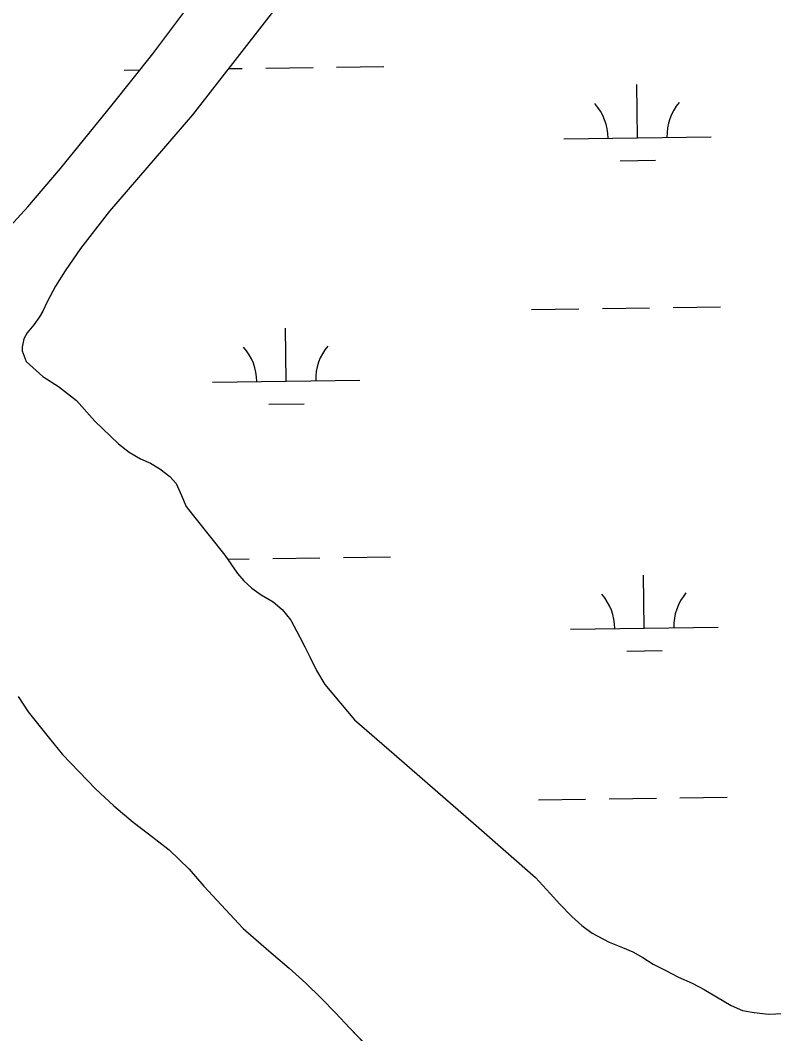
# Model space of a CAD drawing. Extents: x 3767014 to 3805179, y 361544 to 387384.
# Drawn here: x 3785786 to 3786297, y 369279 to 369967 of the extents above; entities that cross this region are included whole.
import ezdxf

# ---------------------------------------------------------------- set-up
doc = ezdxf.new("R2010")
doc.units = 0
for name, color, linetype in [('V-RIVR-EDGE', 7, 'Continuous'), ('V-TOPO-SHOR', 7, 'Continuous'), ('V-WETL-SWMP', 7, 'Continuous')]:
    doc.layers.add(name, color=color, linetype=linetype)

msp = doc.modelspace()

# ---------------------------------------------------------------- linework, layer by layer
at = {"layer": 'V-RIVR-EDGE'}
msp.add_spline([(3785266.865, 377529.211), (3785342.8, 377494.248), (3785391.258, 377467.439), (3785439.72, 377442.249), (3785475.246, 377418.707), (3785525.316, 377389.469), (3785575.383, 377359.422), (3785621.413, 377331.811), (3785722.351, 377269.288), (3785796.661, 377231.094), (3785852.385, 377199.415), (3785928.324, 377166.069), (3785964.678, 377149.804), (3786028.506, 377124.576), (3786060.018, 377113.175), (3786092.316, 377092.068), (3786117.34, 377073.405), (3786135.083, 377053.143), (3786154.458, 377039.347), (3786176.258, 377024.735), (3786206.946, 377006.867), (3786256.211, 376979.248), (3786328.098, 376942.677), (3786374.949, 376919.917), (3786491.265, 376862.208), (3786553.467, 376833.749), (3786619.713, 376805.279), (3786729.589, 376759.718), (3786796.656, 376736.099), (3786845.136, 376718.187), (3786867.767, 376712.469), (3787003.51, 376661.992), (3787089.16, 376631.048), (3787163.496, 376603.367), (3787230.559, 376578.13), (3787257.223, 376568.359), (3787300.044, 376551.27), (3787354.992, 376532.533), (3787409.127, 376512.181), (3787544.074, 376466.558), (3787612.756, 376442.126), (3787657.197, 376425.841), (3787730.724, 376398.162), (3787781.63, 376380.244), (3787834.96, 376361.511), (3787891.524, 376341.961), (3787940, 376322.432), (3787998.976, 376297.215), (3788050.697, 376281.721), (3788117.768, 376259.719), (3788176.757, 376240.164), (3788221.198, 376223.879), (3788259.981, 376209.226), (3788406.252, 376164.383), (3788541.215, 376125.23), (3788606.67, 376104.041), (3788679.39, 376077.173), (3788748.889, 376055.974), (3788871.693, 376005.528), (3788969.454, 375966.467), (3789047.013, 375933.926), (3789119.723, 375903.014), (3789155.253, 375881.09), (3789182.716, 375867.274), (3789214.225, 375854.256), (3789257.04, 375834.74), (3789281.286, 375828.21), (3789303.105, 375821.686), (3789328.955, 375809.491), (3789367.724, 375789.177), (3789414.577, 375767.225), (3789468.708, 375745.255), (3789509.105, 375728.981), (3789555.157, 375710.266), (3789585.849, 375694.015), (3789620.578, 375675.328), (3789681.97, 375646.062), (3789753.859, 375610.3), (3789792.633, 375591.603), (3789842.712, 375566.408), (3789897.64, 375539.584), (3789938.019, 375516.03), (3789968.727, 375506.25), (3790004.289, 375497.265), (3790030.972, 375494.773), (3790047.128, 375487.455), (3790077.007, 375469.589), (3790124.633, 375433.077), (3790192.442, 375382.768), (3790252.165, 375332.478), (3790290.91, 375302.459), (3790337.741, 375271.611), (3790406.357, 375220.491), (3790469.329, 375175.855), (3790570.248, 375106.054), (3790647.751, 375050.868), (3790691.367, 375028.115), (3790744.667, 374997.251), (3790806.838, 374955.852), (3790873.863, 374915.249), (3790932, 374877.903), (3791002.231, 374825.97), (3791052.265, 374782.175), (3791082.927, 374753.793), (3791131.331, 374705.149), (3791170.05, 374664.616), (3791192.631, 374638.681), (3791220.891, 374620.01), (3791288.67, 374557.569), (3791322.577, 374533.223), (3791362.944, 374504.817), (3791396.042, 374480.473), (3791434.785, 374449.645), (3791482.407, 374411.517), (3791534.052, 374365.291), (3791646.192, 374254.216), (3791707.514, 374196.644), (3791738.968, 374161.791), (3791773.65, 374123.694), (3791803.497, 374092.888), (3791829.321, 374070.18), (3791830.912, 374059.662), (3791837.316, 374032.958), (3791849.409, 374017.562), (3791884.123, 373992.405), (3791930.977, 373971.262), (3791954.393, 373955.838), (3791993.134, 373924.202), (3792026.979, 373874.785), (3792047.912, 373836.722), (3792063.186, 373799.482), (3792086.509, 373746.857), (3792112.249, 373690.181), (3792141.261, 373648.864), (3792158.993, 373624.558), (3792177.552, 373607.528), (3792214.702, 373586.409), (3792255.083, 373563.665), (3792301.119, 373538.48), (3792346.34, 373510.871), (3792382.671, 373485.71), (3792422.225, 373455.689), (3792479.537, 373411.875), (3792548.144, 373356.711), (3792619.168, 373298.307), (3792672.431, 373252.077), (3792709.534, 373212.357), (3792750.656, 373162.113), (3792839.385, 373068.08), (3792888.572, 373008.92), (3792945.027, 372945.699), (3792999.062, 372884.91), (3793053.898, 372820.884), (3793149.89, 372720.363), (3793208.761, 372653.092), (3793261.195, 372598.777), (3793315.232, 372538.796), (3793358.792, 372493.399), (3793409.592, 372432.618), (3793462.809, 372367.787), (3793498.283, 372323.219), (3793536.997, 372280.26), (3793578.124, 372232.443), (3793604.724, 372196.792), (3793668.438, 372125.466), (3793703.128, 372090.604), (3793760.41, 372034.66), (3793806.384, 371984.404), (3793839.438, 371942.268), (3793939.427, 371823.136), (3793981.333, 371763.186), (3794029.674, 371688.662), (3794050.609, 371651.408), (3794073.177, 371620.62), (3794178.796, 371488.535), (3794237.625, 371404.28), (3794268.243, 371358.106), (3794301.293, 371314.353), (3794332.724, 371269.794), (3794395.613, 371192), (3794429.476, 371149.862), (3794472.201, 371093.953), (3794523.788, 371024.274), (3794601.175, 370922.181), (3794640.679, 370871.942), (3794687.421, 370805.509), (3794733.389, 370752.828), (3794829.339, 370635.323), (3794895.463, 370557.521), (3794959.948, 370470.826), (3795013.158, 370403.569), (3795070.394, 370329.023), (3795159.854, 370203.448), (3795225.98, 370126.454), (3795296.13, 370041.363), (3795379.18, 369940.065), (3795459.001, 369841.201), (3795508.163, 369772.337), (3795554.103, 369708.333), (3795661.315, 369566.538), (3795715.338, 369500.897), (3795762.105, 369444.169), (3795798.366, 369390.703), (3795915.247, 369234.327), (3795963.601, 369165.465), (3796028.082, 369077.153), (3796043.387, 369052.853), (3796054.672, 369037.459), (3796077.242, 369007.48), (3796148.213, 368927.239), (3796183.677, 368878.627), (3796226.382, 368814.631), (3796275.531, 368740.105), (3796314.222, 368688.25), (3796353.714, 368633.158), (3796401.268, 368567.533), (3796456.873, 368487.33), (3796513.292, 368409.551), (3796545.533, 368365.8), (3796626.113, 368246.716), (3796670.449, 368188.377), (3796704.298, 368140.578), (3796751.041, 368074.145), (3796787.308, 368023.105), (3796838.907, 367958.278), (3796844.528, 367942.09), (3796845.295, 367925.104), (3796846.094, 367921.059), (3796852.559, 367919.425), (3796863.071, 367918.59), (3796875.166, 367904.003), (3796903.398, 367874.01), (3796931.629, 367844.017), (3796952.579, 367812.424), (3796982.392, 367767.87), (3797007.371, 367730.606), (3797037.194, 367690.095), (3797062.185, 367657.684), (3797075.869, 367631.77), (3797095.223, 367609.078), (3797126.665, 367569.372), (3797156.484, 367527.244), (3797212.099, 367451.085), (3797254.808, 367388.706), (3797302.183, 367327.228)], degree=3, dxfattribs=at)
at = {"layer": 'V-TOPO-SHOR'}
for points in [[(3786145.632, 370219.451), (3786122.207, 370188.199), (3786063.802, 370109.637), (3785983.18, 370006.312), (3785902.665, 369902.789), (3785846.513, 369837.487), (3785826.695, 369812.086), (3785816.348, 369797.041), (3785809.758, 369786.555), (3785804.068, 369775.795), (3785801.242, 369769.672), (3785798.961, 369765.645), (3785795.022, 369760.288), (3785790.593, 369754.819), (3785788.407, 369750.893), (3785787.256, 369745.208), (3785787.322, 369742.63), (3785789.976, 369735.55), (3785801.142, 369725.238)], [(3785674.401, 369765.006), (3785689.593, 369768.756), (3785696.413, 369769.917), (3785702.744, 369770.767), (3785709.367, 369771.826), (3785717.348, 369774.206), (3785727.721, 369780.219), (3785737.568, 369787.409), (3785760.024, 369806.425), (3785776.842, 369824.703), (3785790.949, 369840.237), (3785813.229, 369866.394), (3785848.19, 369909.64), (3785875.922, 369944.167), (3785897.443, 369972.987)], [(3785801.142, 369725.238), (3785811.787, 369718.547), (3785824.069, 369708.959), (3785836.464, 369694.965), (3785852.614, 369679.496), (3785859.805, 369673.897), (3785867.456, 369669.383), (3785874.19, 369666.415), (3785880.649, 369662.657), (3785887.342, 369657.339), (3785891.571, 369652.643), (3785895.299, 369644.508), (3785898.321, 369637.139), (3785903.472, 369630.803), (3785924.603, 369604.097), (3785933.234, 369591.674), (3785937.473, 369586.588), (3785942.982, 369581.63), (3785949.364, 369577.088), (3785957.314, 369572.388), (3785963.612, 369567.253), (3785969.471, 369560.053), (3785975.535, 369548.449), (3785978.832, 369541.87), (3785982.23, 369535.196), (3785986.867, 369525.908), (3785992.488, 369516.35), (3786012.569, 369492.458), (3786039.494, 369469.029), (3786095.142, 369420.748), (3786135.39, 369385.405), (3786145.355, 369374.485), (3786151.7, 369367.395), (3786159.937, 369359.076), (3786166.65, 369352.975), (3786173.732, 369347.763), (3786185.248, 369341.486), (3786194.251, 369337.888), (3786201.372, 369335.027), (3786208.129, 369331.178), (3786215.098, 369326.552), (3786223.128, 369322.636), (3786232.162, 369317.766), (3786241.466, 369313.785), (3786249.705, 369309.384), (3786258.149, 369304.597), (3786268.092, 369298.574), (3786275.717, 369295.14), (3786283.485, 369293.96), (3786293.309, 369292.733), (3786307.983, 369293.391)], [(3785784.608, 369508.158), (3785791.35, 369497.904), (3785797.545, 369489.896), (3785805.76, 369479.679), (3785814.677, 369468.89), (3785836.98, 369445.553), (3785849.45, 369434.162), (3785862.41, 369422.98), (3785872.826, 369415.175), (3785886.859, 369404.216), (3785900.355, 369391.082), (3785910.47, 369379.634), (3785937.035, 369350.896), (3785954.414, 369335.792), (3785968.177, 369323.844), (3785979.537, 369313.705), (3785989.91, 369303.639), (3785999.792, 369293.659), (3786009.386, 369283.278), (3786028.961, 369262.921)]]:
    msp.add_lwpolyline(points, dxfattribs=at)
at = {"layer": 'V-WETL-SWMP'}
for p, q in [((3785856.476, 369933.147), (3785867.189, 369933.296)), ((3785927.037, 369934.127), (3785936.469, 369934.258)), ((3785952.467, 369934.481), (3785984.464, 369934.925)), ((3786000.462, 369935.147), (3786032.459, 369935.592)), ((3786204.464, 369887.234), (3786203.964, 369923.231)), ((3786154.468, 369886.54), (3786254.459, 369887.929)), ((3786192.679, 369871.638), (3786216.677, 369871.971)), ((3786132.666, 369770.794), (3786164.663, 369771.238)), ((3786180.661, 369771.461), (3786212.658, 369771.905)), ((3786228.657, 369772.127), (3786260.654, 369772.572)), ((3785966.263, 369722.048), (3785965.763, 369758.044)), ((3785916.268, 369721.353), (3786016.258, 369722.742)), ((3785954.478, 369706.452), (3785978.476, 369706.785)), ((3785926.468, 369601.413), (3785941.089, 369601.616)), ((3785957.088, 369601.838), (3785989.085, 369602.282)), ((3786005.083, 369602.505), (3786037.08, 369602.949)), ((3786209.084, 369554.592), (3786208.584, 369590.588)), ((3786159.089, 369553.897), (3786259.079, 369555.286)), ((3786197.3, 369538.995), (3786221.297, 369539.329)), ((3785784.609, 369508.158), (3785791.35, 369497.904)), ((3785791.35, 369497.904), (3785797.545, 369489.897)), ((3785797.545, 369489.897), (3785805.76, 369479.679)), ((3785805.76, 369479.679), (3785814.677, 369468.889)), ((3785814.677, 369468.889), (3785836.979, 369445.552)), ((3785836.979, 369445.552), (3785849.451, 369434.161)), ((3786137.287, 369438.151), (3786169.284, 369438.596)), ((3786185.282, 369438.818), (3786217.279, 369439.262)), ((3786233.277, 369439.485), (3786265.274, 369439.929)), ((3785849.451, 369434.161), (3785862.409, 369422.979)), ((3785862.409, 369422.979), (3785872.825, 369415.175)), ((3785872.825, 369415.175), (3785886.859, 369404.217)), ((3785886.859, 369404.217), (3785900.356, 369391.082)), ((3785900.356, 369391.082), (3785910.47, 369379.633)), ((3785910.47, 369379.633), (3785937.034, 369350.896)), ((3785937.034, 369350.896), (3785954.414, 369335.792)), ((3785954.414, 369335.792), (3785968.177, 369323.844)), ((3785968.177, 369323.844), (3785979.536, 369313.704)), ((3785979.536, 369313.704), (3785989.91, 369303.638)), ((3785989.91, 369303.638), (3785999.791, 369293.658)), ((3785999.791, 369293.658), (3786009.386, 369283.278)), ((3786009.386, 369283.278), (3786028.961, 369262.92))]:
    msp.add_line(p, q, dxfattribs=at)
for points in [[(3785983.181, 370006.312), (3785902.665, 369902.79), (3785846.514, 369837.486), (3785826.695, 369812.085), (3785816.348, 369797.041), (3785809.758, 369786.556), (3785804.069, 369775.796), (3785801.243, 369769.672), (3785798.96, 369765.645), (3785795.023, 369760.288), (3785790.593, 369754.819), (3785788.407, 369750.894), (3785787.257, 369745.208), (3785787.321, 369742.629), (3785789.977, 369735.549), (3785801.142, 369725.238), (3785811.787, 369718.547), (3785824.07, 369708.958), (3785836.463, 369694.964), (3785852.614, 369679.497), (3785859.804, 369673.896), (3785867.457, 369669.383), (3785874.19, 369666.415), (3785880.649, 369662.657), (3785887.343, 369657.338), (3785891.572, 369652.643), (3785895.299, 369644.508), (3785898.322, 369637.139), (3785903.473, 369630.802), (3785924.603, 369604.096), (3785933.234, 369591.674), (3785937.474, 369586.588), (3785942.983, 369581.631), (3785949.363, 369577.087), (3785957.315, 369572.387), (3785963.612, 369567.253), (3785969.471, 369560.052), (3785975.536, 369548.449), (3785978.832, 369541.87), (3785982.229, 369535.196), (3785986.866, 369525.908), (3785992.489, 369516.351), (3786012.57, 369492.459), (3786039.495, 369469.03), (3786095.143, 369420.748), (3786135.389, 369385.405), (3786145.355, 369374.486), (3786151.7, 369367.395), (3786159.937, 369359.077), (3786166.65, 369352.975), (3786173.733, 369347.763), (3786185.249, 369341.485), (3786194.251, 369337.887), (3786201.373, 369335.027), (3786208.128, 369331.178), (3786215.098, 369326.551), (3786223.128, 369322.636), (3786232.162, 369317.766), (3786241.466, 369313.784), (3786249.704, 369309.384), (3786258.148, 369304.598), (3786268.091, 369298.575), (3786275.717, 369295.14), (3786283.484, 369293.96), (3786293.308, 369292.734), (3786307.983, 369293.39)], [(3785776.842, 369824.704), (3785790.949, 369840.238), (3785813.23, 369866.395), (3785848.19, 369909.639), (3785875.922, 369944.168), (3785897.442, 369972.986)]]:
    msp.add_lwpolyline(points, dxfattribs=at)
for centre, start, end in [((3786149.219, 369886.942), 0.024038, 41.567696), ((3786259.695, 369888.476), 140.024034, 181.567692), ((3785911.019, 369721.755), 0.024038, 41.567696), ((3786021.494, 369723.29), 140.024034, 181.567692), ((3786153.84, 369554.299), 0.024038, 41.567696), ((3786264.315, 369555.834), 140.024034, 181.567692)]:
    msp.add_arc(centre, 35.246, start, end, dxfattribs=at)

doc.saveas('drawing.dxf')
